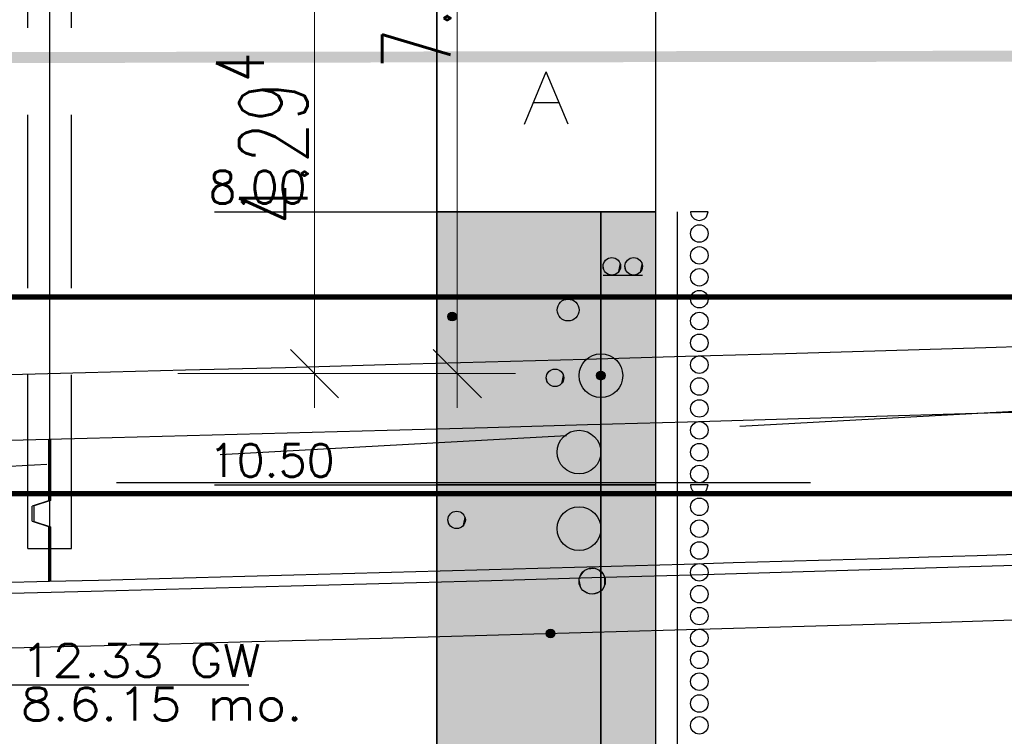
# Model space of a CAD drawing. Header units: metres. Extents: x 3458045 to 3462392, y 5482308 to 5484762.
# Tile 280 of 458: x 3460180 to 3460189, y 5483998 to 5484004. Entities that reach past the tile are written whole.
import ezdxf
from ezdxf.enums import TextEntityAlignment as Align

# ---------------------------------------------------------------- set-up
doc = ezdxf.new("R2010")
doc.units = ezdxf.units.M
doc.header["$PDMODE"] = 3
doc.header["$PDSIZE"] = 0.1
for name, pattern in [('AUSGEZOGEN', [2, 1, 1]), ('VERDECKT', [9.525, 6.35, -3.175]), ('VERDECKT2', [4.7625, 3.175, -1.5875])]:
    doc.linetypes.add(name, pattern=pattern)
doc.layers.get('0').update_dxf_attribs({"linetype": 'CONTINUOUS'})
doc.layers.get('DEFPOINTS').update_dxf_attribs({"linetype": 'CONTINUOUS'})
for name, color, linetype in [('BAUER_BK 2014', 1, 'CONTINUOUS'), ('SP_BAUGRUBE-UWB-Sohle', 1, 'AUSGEZOGEN'), ('SP_FUGENBÄNDER', 2, 'AUSGEZOGEN'), ('SP_GELÄNDE-BESTAND', 251, 'CONTINUOUS'), ('SP_GRADIENTE', 3, 'CONTINUOUS'), ('SP_HW10', 170, 'VERDECKT'), ('SP_HW100', 170, 'VERDECKT'), ('SP_Tangentenband', 1, 'CONTINUOUS'), ('SP_Trogwand_L7+8', 2, 'CONTINUOUS'), ('SP_Tunnelsohle_L7+8-Schnitt', 2, 'CONTINUOUS'), ('SP_Tunnelsohle_Sauberkeitsschicht', 1, 'CONTINUOUS'), ('SP_VERM', 1, 'CONTINUOUS')]:
    doc.layers.add(name, color=color, linetype=linetype)
doc.layers.add('SP_Höhenplan-Beschriftung-Linien', color=2, linetype='CONTINUOUS', lineweight=25)
doc.styles.add('ROMANS', font='ROMANS')
doc.styles.add('SP_F', font='romans.shx', dxfattribs={"width": 0.7, "bigfont": 'sp_f.shx'})
doc.dimstyles.new('SOFI25$0', dxfattribs={"dimtxt": 2.5, "dimasz": 0.25, "dimexe": 0.9, "dimexo": 0.625, "dimgap": 0.675, "dimtad": 1, "dimdec": 3, "dimrnd": 0.001, "dimzin": 1, "dimdsep": 46, "dimtxsty": 'SP_F', "dimblk1": 'SOF_BEMSTR1', "dimblk2": 'SOF_BEMSTR2', "dimsah": 1, "dimcen": 2.5, "dimse1": 1, "dimse2": 1, "dimclrd": 1, "dimclre": 1, "dimclrt": 1, "dimaunit": 2, "dimadec": 3, "dimazin": 0, "dimtfac": 1, "dimtdec": 3, "dimtmove": 0, "dimatfit": 3, "dimfxl": 1, "dimtolj": 1, "dimtzin": 0, "dimlwd": 0, "dimlwe": 0, "dimarcsym": 0})

# ---------------------------------------------------------------- blocks, each defined once
blk = doc.blocks.new('SOF_BEMSTR1')
at = {"color": 0, "linetype": 'ByBlock', "lineweight": -2}
for p, q in [((0, 20), (0, -8.5)), ((3.535, 3.535), (-3.535, -3.535)), ((-5, 0), (5, 0))]:
    blk.add_line(p, q, dxfattribs=at)
blk = doc.blocks.new('SOF_BEMSTR2')
at = {"color": 0, "linetype": 'ByBlock', "lineweight": -2}
for p, q in [((0, -20), (0, 8.5)), ((3.535, 3.535), (-3.535, -3.535)), ((-5, 0), (5, 0))]:
    blk.add_line(p, q, dxfattribs=at)
blk = doc.blocks.new('*D163')
at = {"layer": 'DEFPOINTS', "color": 0, "linetype": 'AUSGEZOGEN', "transparency": 16777216}
for p in [(3460182.4038, 5484005.38), (3460182.4038, 5484001.0864), (3460182.9813, 5484001.0864)]:
    blk.add_point(p, dxfattribs=at)
at = {"layer": 'SP_VERM', "color": 1, "linetype": 'AUSGEZOGEN', "lineweight": 0, "transparency": 16777216}
blk.add_line((3460182.9813, 5484005.3175), (3460182.9813, 5484001.1489), dxfattribs=at)
at = {"layer": 'SP_VERM', "color": 1, "linetype": 'AUSGEZOGEN', "lineweight": 0, "transparency": 16777216, "xscale": 0.0625, "yscale": 0.0625, "zscale": 0.0625}
for name, p, rotation in [('SOF_BEMSTR1', (3460182.9813, 5484005.38), 90), ('SOF_BEMSTR2', (3460182.9813, 5484001.0864), 270)]:
    blk.add_blockref(name, p, dxfattribs=dict(at, rotation=rotation))
at = {"layer": 'SP_VERM', "color": 1, "linetype": 'AUSGEZOGEN', "transparency": 16777216, "insert": (3460182.5, 5484003.2332), "char_height": 0.625, "attachment_point": 5, "rotation": 90, "style": 'SP_F'}
blk.add_mtext('\\A1;\\A1;4.29{\\H.7x;\\S4^ ;}', dxfattribs=at)
blk = doc.blocks.new('*D165')
at = {"layer": 'DEFPOINTS', "color": 0, "linetype": 'AUSGEZOGEN', "transparency": 16777216}
for p in [(3460183.3538, 5484008.2279), (3460184.2875, 5484008.2279), (3460183.3538, 5484001.0864)]:
    blk.add_point(p, dxfattribs=at)
at = {"layer": 'SP_VERM', "color": 1, "linetype": 'AUSGEZOGEN', "lineweight": 0, "transparency": 16777216}
blk.add_line((3460184.2875, 5484001.1489), (3460184.2875, 5484008.1654), dxfattribs=at)
at = {"layer": 'SP_VERM', "color": 1, "linetype": 'AUSGEZOGEN', "lineweight": 0, "transparency": 16777216, "xscale": 0.0625, "yscale": 0.0625, "zscale": 0.0625}
for name, p, rotation in [('SOF_BEMSTR1', (3460184.2875, 5484008.2279), 90), ('SOF_BEMSTR2', (3460184.2875, 5484001.0864), 270)]:
    blk.add_blockref(name, p, dxfattribs=dict(at, rotation=rotation))
at = {"layer": 'SP_VERM', "color": 1, "linetype": 'AUSGEZOGEN', "transparency": 16777216, "insert": (3460183.8062, 5484004.6571), "char_height": 0.625, "attachment_point": 5, "rotation": 90, "style": 'SP_F'}
blk.add_mtext('\\A1;\\A1;7.14{\\H.7x;\\S2^ ;}', dxfattribs=at)

msp = doc.modelspace()

# ---------------------------------------------------------------- linework, layer by layer
at = {"layer": 'BAUER_BK 2014', "color": 7, "linetype": 'Continuous'}
for points in [[(3460184.1012, 5484010.5671), (3460184.1012, 5483979.5671)], [(3460186.1012, 5484010.5671), (3460186.1012, 5483979.5671)], [(3460184.1012, 5484002.5671), (3460184.1012, 5484004.5671), (3460186.1012, 5484004.5671), (3460186.1012, 5484002.5671), (3460184.1012, 5484002.5671)], [(3460184.1012, 5484002.5671), (3460184.1012, 5484004.5671), (3460186.1012, 5484004.5671), (3460186.1012, 5484002.5671), (3460184.1012, 5484002.5671)], [(3460184.9012, 5484003.3671), (3460185.1012, 5484003.8471)], [(3460185.3012, 5484003.3671), (3460185.1012, 5484003.8471)], [(3460184.9812, 5484003.5671), (3460185.2212, 5484003.5671)], [(3460182.0668, 5484002.5671), (3460183.1012, 5484002.5671), (3460183.7012, 5484002.5671), (3460184.1012, 5484002.5671)], [(3460184.1012, 5484000.0671), (3460184.1012, 5484002.5671), (3460186.1012, 5484002.5671), (3460186.1012, 5484000.0671), (3460184.1012, 5484000.0671)], [(3460186.1012, 5484002.5671), (3460184.1012, 5484002.5671)], [(3460186.3012, 5484002.4671), (3460186.3012, 5484002.5671)], [(3460186.5812, 5484002.5671), (3460186.5812, 5484002.5671), (3460186.4212, 5484002.5671), (3460186.4212, 5484002.5671), (3460186.425, 5484002.5423), (3460186.4364, 5484002.5201), (3460186.4542, 5484002.5023), (3460186.4764, 5484002.4911), (3460186.5012, 5484002.4871), (3460186.526, 5484002.4911), (3460186.5482, 5484002.5023), (3460186.566, 5484002.5201), (3460186.5812, 5484002.5671)], [(3460186.3012, 5484002.0671), (3460186.3012, 5484002.4671)], [(3460186.3012, 5484001.6671), (3460186.3012, 5484002.0671)], [(3460185.6212, 5484001.9871), (3460185.9812, 5484001.9871)], [(3460186.3012, 5484001.2671), (3460186.3012, 5484001.6671)], [(3460186.3012, 5484000.8671), (3460186.3012, 5484001.2671)], [(3460186.3012, 5484000.4671), (3460186.3012, 5484000.8671)], [(3460186.3012, 5484000.0671), (3460186.3012, 5484000.4671)], [(3460182.0668, 5484000.0671), (3460183.1012, 5484000.0671), (3460183.7012, 5484000.0671), (3460184.1012, 5484000.0671)], [(3460184.1012, 5483991.9671), (3460184.1012, 5484000.0671), (3460186.1012, 5484000.0671), (3460186.1012, 5483991.9671), (3460184.1012, 5483991.9671)], [(3460186.1012, 5484000.0671), (3460184.1012, 5484000.0671)], [(3460186.3012, 5483999.9671), (3460186.3012, 5484000.0671)], [(3460186.5812, 5484000.0671), (3460186.5812, 5484000.0671), (3460186.4212, 5484000.0671), (3460186.4212, 5484000.0671), (3460186.425, 5484000.0423), (3460186.4364, 5484000.0201), (3460186.4542, 5484000.0023), (3460186.4764, 5483999.9911), (3460186.5012, 5483999.9871), (3460186.526, 5483999.9911), (3460186.5482, 5484000.0023), (3460186.566, 5484000.0201), (3460186.5812, 5484000.0671)], [(3460186.3012, 5483999.5671), (3460186.3012, 5483999.9671)], [(3460186.3012, 5483999.1671), (3460186.3012, 5483999.5671)], [(3460186.3012, 5483998.7671), (3460186.3012, 5483999.1671)], [(3460186.3012, 5483998.3671), (3460186.3012, 5483998.7671)], [(3460186.3012, 5483997.9671), (3460186.3012, 5483998.3671)], [(3460186.3012, 5483997.5671), (3460186.3012, 5483997.9671)]]:
    msp.add_lwpolyline(points, dxfattribs=at)
at = {"layer": 'BAUER_BK 2014', "color": 30, "linetype": 'Continuous'}
for points in [[(3460184.1012, 5484000.0671), (3460184.1012, 5484002.5671), (3460185.6012, 5484002.5671), (3460185.6012, 5484000.0671), (3460184.1012, 5484000.0671)], [(3460184.1012, 5483991.9671), (3460184.1012, 5484000.0671), (3460185.6012, 5484000.0671), (3460185.6012, 5483991.9671), (3460184.1012, 5483991.9671)]]:
    msp.add_lwpolyline(points, dxfattribs=at)
at = {"layer": 'BAUER_BK 2014', "color": 50, "linetype": 'Continuous'}
for points in [[(3460185.6012, 5484000.0671), (3460185.6012, 5484002.5671), (3460186.1012, 5484002.5671), (3460186.1012, 5484000.0671), (3460185.6012, 5484000.0671)], [(3460185.6012, 5483991.9671), (3460185.6012, 5484000.0671), (3460186.1012, 5484000.0671), (3460186.1012, 5483991.9671), (3460185.6012, 5483991.9671)]]:
    msp.add_lwpolyline(points, dxfattribs=at)
at = {"layer": 'BAUER_BK 2014', "color": 1, "linetype": 'Continuous'}
msp.add_lwpolyline([(3460179.3794, 5483998.2371), (3460182.3794, 5483998.2371)], dxfattribs=at)
at = {"layer": 'BAUER_BK 2014', "color": 7, "linetype": 'Continuous'}
for centre, radius in [((3460186.5012, 5484002.3671), 0.08), ((3460186.5012, 5484002.1671), 0.08), ((3460185.7012, 5484002.0671), 0.08), ((3460185.9012, 5484002.0671), 0.08), ((3460186.5012, 5484001.9671), 0.08), ((3460186.5012, 5484001.7671), 0.08), ((3460185.3012, 5484001.6671), 0.1), ((3460184.2412, 5484001.6071), 0.04), ((3460186.5012, 5484001.5671), 0.08), ((3460186.5012, 5484001.3671), 0.08), ((3460185.6012, 5484001.0671), 0.2), ((3460186.5012, 5484001.1671), 0.08), ((3460185.1812, 5484001.0471), 0.08), ((3460185.6012, 5484001.0671), 0.04), ((3460186.5012, 5484000.9671), 0.08), ((3460186.5012, 5484000.7671), 0.08), ((3460186.5012, 5484000.5671), 0.08), ((3460185.4012, 5484000.3671), 0.2), ((3460186.5012, 5484000.3671), 0.08), ((3460186.5012, 5484000.1671), 0.08), ((3460186.5012, 5483999.8671), 0.08), ((3460185.4012, 5483999.6671), 0.2), ((3460184.2812, 5483999.7471), 0.08), ((3460186.5012, 5483999.6671), 0.08), ((3460186.5012, 5483999.4671), 0.08), ((3460185.5212, 5483999.1871), 0.12), ((3460186.5012, 5483999.2671), 0.08), ((3460186.5012, 5483999.0671), 0.08), ((3460186.5012, 5483998.8671), 0.08), ((3460185.1412, 5483998.7071), 0.04), ((3460186.5012, 5483998.6671), 0.08), ((3460186.5012, 5483998.4671), 0.08), ((3460186.5012, 5483998.2671), 0.08), ((3460186.5012, 5483998.0671), 0.08), ((3460186.5012, 5483997.8671), 0.08)]:
    msp.add_circle(centre, radius, dxfattribs=at)
at = {"layer": 'BAUER_BK 2014', "color": 30, "linetype": 'Continuous'}
for points in [[(3460184.1012, 5484000.0671), (3460184.1012, 5484002.5671), (3460185.6012, 5484000.0671), (3460185.6012, 5484002.5671)], [(3460184.1012, 5483991.9671), (3460184.1012, 5484000.0671), (3460185.6012, 5483991.9671), (3460185.6012, 5484000.0671)]]:
    msp.add_solid(points, dxfattribs=at)
at = {"layer": 'BAUER_BK 2014', "color": 50, "linetype": 'Continuous'}
for points in [[(3460185.6012, 5484000.0671), (3460185.6012, 5484002.5671), (3460186.1012, 5484000.0671), (3460186.1012, 5484002.5671)], [(3460185.6012, 5483991.9671), (3460185.6012, 5484000.0671), (3460186.1012, 5483991.9671), (3460186.1012, 5484000.0671)]]:
    msp.add_solid(points, dxfattribs=at)
at = {"layer": 'BAUER_BK 2014', "color": 7, "linetype": 'Continuous'}
for points in [[(3460185.6612, 5484002.1363), (3460185.6364, 5484002.1141), (3460185.623, 5484002.0837)], [(3460185.6612, 5484002.1363), (3460185.623, 5484002.0837), (3460185.6364, 5484002.0201)], [(3460185.6364, 5484002.1141), (3460185.628, 5484002.0997), (3460185.623, 5484002.0837)], [(3460185.6612, 5484002.1363), (3460185.6476, 5484002.1265), (3460185.6364, 5484002.1141)], [(3460185.6612, 5484002.1363), (3460185.6364, 5484002.0201), (3460185.7548, 5484002.0077)], [(3460185.6928, 5484002.1467), (3460185.6764, 5484002.1431), (3460185.6612, 5484002.1363)], [(3460185.726, 5484002.1431), (3460185.6928, 5484002.1467), (3460185.6612, 5484002.1363)], [(3460185.7742, 5484002.0997), (3460185.726, 5484002.1431), (3460185.6612, 5484002.1363)], [(3460185.7548, 5484002.0077), (3460185.7742, 5484002.0997), (3460185.6612, 5484002.1363)], [(3460185.726, 5484002.1431), (3460185.7096, 5484002.1467), (3460185.6928, 5484002.1467)], [(3460185.7548, 5484002.1265), (3460185.7412, 5484002.1363), (3460185.726, 5484002.1431)], [(3460185.7742, 5484002.0997), (3460185.7548, 5484002.1265), (3460185.726, 5484002.1431)], [(3460185.7742, 5484002.0997), (3460185.766, 5484002.1141), (3460185.7548, 5484002.1265)], [(3460185.7548, 5484002.0077), (3460185.7742, 5484002.0345), (3460185.7742, 5484002.0997)], [(3460185.7812, 5484002.0671), (3460185.7794, 5484002.0837), (3460185.7742, 5484002.0997)], [(3460185.7742, 5484002.0345), (3460185.7812, 5484002.0671), (3460185.7742, 5484002.0997)], [(3460185.8612, 5484002.1363), (3460185.8364, 5484002.1141), (3460185.823, 5484002.0837)], [(3460185.8612, 5484002.1363), (3460185.823, 5484002.0837), (3460185.8364, 5484002.0201)], [(3460185.8364, 5484002.1141), (3460185.828, 5484002.0997), (3460185.823, 5484002.0837)], [(3460185.8612, 5484002.1363), (3460185.8476, 5484002.1265), (3460185.8364, 5484002.1141)], [(3460185.8612, 5484002.1363), (3460185.8364, 5484002.0201), (3460185.9548, 5484002.0077)], [(3460185.8928, 5484002.1467), (3460185.8764, 5484002.1431), (3460185.8612, 5484002.1363)], [(3460185.926, 5484002.1431), (3460185.8928, 5484002.1467), (3460185.8612, 5484002.1363)], [(3460185.9742, 5484002.0997), (3460185.926, 5484002.1431), (3460185.8612, 5484002.1363)], [(3460185.9548, 5484002.0077), (3460185.9742, 5484002.0997), (3460185.8612, 5484002.1363)], [(3460185.926, 5484002.1431), (3460185.9096, 5484002.1467), (3460185.8928, 5484002.1467)], [(3460185.9548, 5484002.1265), (3460185.9412, 5484002.1363), (3460185.926, 5484002.1431)], [(3460185.9742, 5484002.0997), (3460185.9548, 5484002.1265), (3460185.926, 5484002.1431)], [(3460185.9742, 5484002.0997), (3460185.966, 5484002.1141), (3460185.9548, 5484002.1265)], [(3460185.9548, 5484002.0077), (3460185.9742, 5484002.0345), (3460185.9742, 5484002.0997)], [(3460185.9812, 5484002.0671), (3460185.9794, 5484002.0837), (3460185.9742, 5484002.0997)], [(3460185.9742, 5484002.0345), (3460185.9812, 5484002.0671), (3460185.9742, 5484002.0997)], [(3460185.623, 5484002.0837), (3460185.6212, 5484002.0671), (3460185.623, 5484002.0505)], [(3460185.623, 5484002.0837), (3460185.623, 5484002.0505), (3460185.6364, 5484002.0201)], [(3460185.623, 5484002.0505), (3460185.628, 5484002.0345), (3460185.6364, 5484002.0201)], [(3460185.6364, 5484002.0201), (3460185.6476, 5484002.0077), (3460185.6612, 5484001.9979)], [(3460185.6364, 5484002.0201), (3460185.6612, 5484001.9979), (3460185.6928, 5484001.9875)], [(3460185.6364, 5484002.0201), (3460185.6928, 5484001.9875), (3460185.7548, 5484002.0077)], [(3460185.7548, 5484002.0077), (3460185.766, 5484002.0201), (3460185.7742, 5484002.0345)], [(3460185.823, 5484002.0837), (3460185.8212, 5484002.0671), (3460185.823, 5484002.0505)], [(3460185.823, 5484002.0837), (3460185.823, 5484002.0505), (3460185.8364, 5484002.0201)], [(3460185.823, 5484002.0505), (3460185.828, 5484002.0345), (3460185.8364, 5484002.0201)], [(3460185.8364, 5484002.0201), (3460185.8476, 5484002.0077), (3460185.8612, 5484001.9979)], [(3460185.8364, 5484002.0201), (3460185.8612, 5484001.9979), (3460185.8928, 5484001.9875)], [(3460185.8364, 5484002.0201), (3460185.8928, 5484001.9875), (3460185.9548, 5484002.0077)], [(3460185.9548, 5484002.0077), (3460185.966, 5484002.0201), (3460185.9742, 5484002.0345)], [(3460185.6612, 5484001.9979), (3460185.6764, 5484001.9911), (3460185.6928, 5484001.9875)], [(3460185.6928, 5484001.9875), (3460185.726, 5484001.9911), (3460185.7548, 5484002.0077)], [(3460185.6928, 5484001.9875), (3460185.7096, 5484001.9875), (3460185.726, 5484001.9911)], [(3460185.726, 5484001.9911), (3460185.7412, 5484001.9979), (3460185.7548, 5484002.0077)], [(3460185.8612, 5484001.9979), (3460185.8764, 5484001.9911), (3460185.8928, 5484001.9875)], [(3460185.8928, 5484001.9875), (3460185.926, 5484001.9911), (3460185.9548, 5484002.0077)], [(3460185.8928, 5484001.9875), (3460185.9096, 5484001.9875), (3460185.926, 5484001.9911)], [(3460185.926, 5484001.9911), (3460185.9412, 5484001.9979), (3460185.9548, 5484002.0077)], [(3460184.202, 5484001.6155), (3460184.2012, 5484001.6071), (3460184.202, 5484001.5987)], [(3460184.2212, 5484001.6417), (3460184.2088, 5484001.6307), (3460184.202, 5484001.6155)], [(3460184.2212, 5484001.6417), (3460184.202, 5484001.6155), (3460184.2088, 5484001.5835)], [(3460184.2088, 5484001.6307), (3460184.2046, 5484001.6233), (3460184.202, 5484001.6155)], [(3460184.202, 5484001.6155), (3460184.202, 5484001.5987), (3460184.2088, 5484001.5835)], [(3460184.202, 5484001.5987), (3460184.2046, 5484001.5909), (3460184.2088, 5484001.5835)], [(3460184.2212, 5484001.6417), (3460184.2144, 5484001.6369), (3460184.2088, 5484001.6307)], [(3460184.2212, 5484001.6417), (3460184.2088, 5484001.5835), (3460184.268, 5484001.5773)], [(3460184.2088, 5484001.5835), (3460184.2144, 5484001.5773), (3460184.2212, 5484001.5725)], [(3460184.2088, 5484001.5835), (3460184.2212, 5484001.5725), (3460184.237, 5484001.5673)], [(3460184.2088, 5484001.5835), (3460184.237, 5484001.5673), (3460184.268, 5484001.5773)], [(3460184.237, 5484001.6469), (3460184.2288, 5484001.6451), (3460184.2212, 5484001.6417)], [(3460184.2536, 5484001.6451), (3460184.237, 5484001.6469), (3460184.2212, 5484001.6417)], [(3460184.2778, 5484001.6233), (3460184.2536, 5484001.6451), (3460184.2212, 5484001.6417)], [(3460184.268, 5484001.5773), (3460184.2778, 5484001.6233), (3460184.2212, 5484001.6417)], [(3460184.2212, 5484001.5725), (3460184.2288, 5484001.5691), (3460184.237, 5484001.5673)], [(3460184.2536, 5484001.6451), (3460184.2454, 5484001.6469), (3460184.237, 5484001.6469)], [(3460184.237, 5484001.5673), (3460184.2536, 5484001.5691), (3460184.268, 5484001.5773)], [(3460184.237, 5484001.5673), (3460184.2454, 5484001.5673), (3460184.2536, 5484001.5691)], [(3460184.268, 5484001.6369), (3460184.2612, 5484001.6417), (3460184.2536, 5484001.6451)], [(3460184.2778, 5484001.6233), (3460184.268, 5484001.6369), (3460184.2536, 5484001.6451)], [(3460184.2536, 5484001.5691), (3460184.2612, 5484001.5725), (3460184.268, 5484001.5773)], [(3460184.2778, 5484001.6233), (3460184.2736, 5484001.6307), (3460184.268, 5484001.6369)], [(3460184.268, 5484001.5773), (3460184.2778, 5484001.5909), (3460184.2778, 5484001.6233)], [(3460184.268, 5484001.5773), (3460184.2736, 5484001.5835), (3460184.2778, 5484001.5909)], [(3460184.2812, 5484001.6071), (3460184.2804, 5484001.6155), (3460184.2778, 5484001.6233)], [(3460184.2778, 5484001.5909), (3460184.2812, 5484001.6071), (3460184.2778, 5484001.6233)], [(3460185.1412, 5484001.1163), (3460185.1164, 5484001.0941), (3460185.103, 5484001.0637)], [(3460185.1412, 5484001.1163), (3460185.103, 5484001.0637), (3460185.1164, 5484001.0001)], [(3460185.1412, 5484001.1163), (3460185.1276, 5484001.1065), (3460185.1164, 5484001.0941)], [(3460185.1412, 5484001.1163), (3460185.1164, 5484001.0001), (3460185.2348, 5484000.9877)], [(3460185.1728, 5484001.1267), (3460185.1564, 5484001.1231), (3460185.1412, 5484001.1163)], [(3460185.206, 5484001.1231), (3460185.1728, 5484001.1267), (3460185.1412, 5484001.1163)], [(3460185.2542, 5484001.0797), (3460185.206, 5484001.1231), (3460185.1412, 5484001.1163)], [(3460185.2348, 5484000.9877), (3460185.2542, 5484001.0797), (3460185.1412, 5484001.1163)], [(3460185.206, 5484001.1231), (3460185.1896, 5484001.1267), (3460185.1728, 5484001.1267)], [(3460185.2348, 5484001.1065), (3460185.2212, 5484001.1163), (3460185.206, 5484001.1231)], [(3460185.2542, 5484001.0797), (3460185.2348, 5484001.1065), (3460185.206, 5484001.1231)], [(3460185.103, 5484001.0637), (3460185.1012, 5484001.0471), (3460185.103, 5484001.0305)], [(3460185.1164, 5484001.0941), (3460185.108, 5484001.0797), (3460185.103, 5484001.0637)], [(3460185.103, 5484001.0637), (3460185.103, 5484001.0305), (3460185.1164, 5484001.0001)], [(3460185.103, 5484001.0305), (3460185.108, 5484001.0145), (3460185.1164, 5484001.0001)], [(3460185.2542, 5484001.0797), (3460185.246, 5484001.0941), (3460185.2348, 5484001.1065)], [(3460185.2348, 5484000.9877), (3460185.2542, 5484001.0145), (3460185.2542, 5484001.0797)], [(3460185.2612, 5484001.0471), (3460185.2594, 5484001.0637), (3460185.2542, 5484001.0797)], [(3460185.2542, 5484001.0145), (3460185.2612, 5484001.0471), (3460185.2542, 5484001.0797)], [(3460185.562, 5484001.0755), (3460185.5612, 5484001.0671), (3460185.562, 5484001.0587)], [(3460185.5812, 5484001.1017), (3460185.5688, 5484001.0907), (3460185.562, 5484001.0755)], [(3460185.5812, 5484001.1017), (3460185.562, 5484001.0755), (3460185.5688, 5484001.0435)], [(3460185.5688, 5484001.0907), (3460185.5646, 5484001.0833), (3460185.562, 5484001.0755)], [(3460185.562, 5484001.0755), (3460185.562, 5484001.0587), (3460185.5688, 5484001.0435)], [(3460185.562, 5484001.0587), (3460185.5646, 5484001.0509), (3460185.5688, 5484001.0435)], [(3460185.5812, 5484001.1017), (3460185.5744, 5484001.0969), (3460185.5688, 5484001.0907)], [(3460185.5812, 5484001.1017), (3460185.5688, 5484001.0435), (3460185.628, 5484001.0373)], [(3460185.5688, 5484001.0435), (3460185.5744, 5484001.0373), (3460185.5812, 5484001.0325)], [(3460185.5688, 5484001.0435), (3460185.5812, 5484001.0325), (3460185.597, 5484001.0273)], [(3460185.5688, 5484001.0435), (3460185.597, 5484001.0273), (3460185.628, 5484001.0373)], [(3460185.597, 5484001.1069), (3460185.5888, 5484001.1051), (3460185.5812, 5484001.1017)], [(3460185.6136, 5484001.1051), (3460185.597, 5484001.1069), (3460185.5812, 5484001.1017)], [(3460185.6378, 5484001.0833), (3460185.6136, 5484001.1051), (3460185.5812, 5484001.1017)], [(3460185.628, 5484001.0373), (3460185.6378, 5484001.0833), (3460185.5812, 5484001.1017)], [(3460185.5812, 5484001.0325), (3460185.5888, 5484001.0291), (3460185.597, 5484001.0273)], [(3460185.6136, 5484001.1051), (3460185.6054, 5484001.1069), (3460185.597, 5484001.1069)], [(3460185.597, 5484001.0273), (3460185.6136, 5484001.0291), (3460185.628, 5484001.0373)], [(3460185.597, 5484001.0273), (3460185.6054, 5484001.0273), (3460185.6136, 5484001.0291)], [(3460185.628, 5484001.0969), (3460185.6212, 5484001.1017), (3460185.6136, 5484001.1051)], [(3460185.6378, 5484001.0833), (3460185.628, 5484001.0969), (3460185.6136, 5484001.1051)], [(3460185.6136, 5484001.0291), (3460185.6212, 5484001.0325), (3460185.628, 5484001.0373)], [(3460185.6378, 5484001.0833), (3460185.6336, 5484001.0907), (3460185.628, 5484001.0969)], [(3460185.628, 5484001.0373), (3460185.6378, 5484001.0509), (3460185.6378, 5484001.0833)], [(3460185.628, 5484001.0373), (3460185.6336, 5484001.0435), (3460185.6378, 5484001.0509)], [(3460185.6412, 5484001.0671), (3460185.6404, 5484001.0755), (3460185.6378, 5484001.0833)], [(3460185.6378, 5484001.0509), (3460185.6412, 5484001.0671), (3460185.6378, 5484001.0833)], [(3460185.1164, 5484001.0001), (3460185.1276, 5484000.9877), (3460185.1412, 5484000.9779)], [(3460185.1164, 5484001.0001), (3460185.1412, 5484000.9779), (3460185.1728, 5484000.9675)], [(3460185.1164, 5484001.0001), (3460185.1728, 5484000.9675), (3460185.2348, 5484000.9877)], [(3460185.1412, 5484000.9779), (3460185.1564, 5484000.9711), (3460185.1728, 5484000.9675)], [(3460185.1728, 5484000.9675), (3460185.206, 5484000.9711), (3460185.2348, 5484000.9877)], [(3460185.1728, 5484000.9675), (3460185.1896, 5484000.9675), (3460185.206, 5484000.9711)], [(3460185.206, 5484000.9711), (3460185.2212, 5484000.9779), (3460185.2348, 5484000.9877)], [(3460185.2348, 5484000.9877), (3460185.246, 5484001.0001), (3460185.2542, 5484001.0145)], [(3460184.203, 5483999.7637), (3460184.2012, 5483999.7471), (3460184.203, 5483999.7305)], [(3460184.2412, 5483999.8163), (3460184.2164, 5483999.7941), (3460184.203, 5483999.7637)], [(3460184.2412, 5483999.8163), (3460184.203, 5483999.7637), (3460184.2164, 5483999.7001)], [(3460184.2164, 5483999.7941), (3460184.208, 5483999.7797), (3460184.203, 5483999.7637)], [(3460184.203, 5483999.7637), (3460184.203, 5483999.7305), (3460184.2164, 5483999.7001)], [(3460184.2412, 5483999.8163), (3460184.2276, 5483999.8065), (3460184.2164, 5483999.7941)], [(3460184.2412, 5483999.8163), (3460184.2164, 5483999.7001), (3460184.3348, 5483999.6877)], [(3460184.2728, 5483999.8267), (3460184.2564, 5483999.8231), (3460184.2412, 5483999.8163)], [(3460184.306, 5483999.8231), (3460184.2728, 5483999.8267), (3460184.2412, 5483999.8163)], [(3460184.3542, 5483999.7797), (3460184.306, 5483999.8231), (3460184.2412, 5483999.8163)], [(3460184.3348, 5483999.6877), (3460184.3542, 5483999.7797), (3460184.2412, 5483999.8163)], [(3460184.306, 5483999.8231), (3460184.2896, 5483999.8267), (3460184.2728, 5483999.8267)], [(3460184.3348, 5483999.8065), (3460184.3212, 5483999.8163), (3460184.306, 5483999.8231)], [(3460184.3542, 5483999.7797), (3460184.3348, 5483999.8065), (3460184.306, 5483999.8231)], [(3460184.3542, 5483999.7797), (3460184.346, 5483999.7941), (3460184.3348, 5483999.8065)], [(3460184.3348, 5483999.6877), (3460184.3542, 5483999.7145), (3460184.3542, 5483999.7797)], [(3460184.3612, 5483999.7471), (3460184.3594, 5483999.7637), (3460184.3542, 5483999.7797)], [(3460184.3542, 5483999.7145), (3460184.3612, 5483999.7471), (3460184.3542, 5483999.7797)], [(3460184.203, 5483999.7305), (3460184.208, 5483999.7145), (3460184.2164, 5483999.7001)], [(3460184.2164, 5483999.7001), (3460184.2276, 5483999.6877), (3460184.2412, 5483999.6779)], [(3460184.2164, 5483999.7001), (3460184.2412, 5483999.6779), (3460184.2728, 5483999.6675)], [(3460184.2164, 5483999.7001), (3460184.2728, 5483999.6675), (3460184.3348, 5483999.6877)], [(3460184.2412, 5483999.6779), (3460184.2564, 5483999.6711), (3460184.2728, 5483999.6675)], [(3460184.2728, 5483999.6675), (3460184.306, 5483999.6711), (3460184.3348, 5483999.6877)], [(3460184.2728, 5483999.6675), (3460184.2896, 5483999.6675), (3460184.306, 5483999.6711)], [(3460184.306, 5483999.6711), (3460184.3212, 5483999.6779), (3460184.3348, 5483999.6877)], [(3460184.3348, 5483999.6877), (3460184.346, 5483999.7001), (3460184.3542, 5483999.7145)], [(3460185.5086, 5483999.3065), (3460185.484, 5483999.3013), (3460185.4612, 5483999.2911)], [(3460185.5582, 5483999.3013), (3460185.5086, 5483999.3065), (3460185.4612, 5483999.2911)], [(3460185.5582, 5483999.3013), (3460185.5338, 5483999.3065), (3460185.5086, 5483999.3065)], [(3460185.4612, 5483999.2911), (3460185.424, 5483999.2577), (3460185.4038, 5483999.2121)], [(3460185.4612, 5483999.2911), (3460185.4038, 5483999.2121), (3460185.424, 5483999.1165)], [(3460185.424, 5483999.2577), (3460185.4116, 5483999.2359), (3460185.4038, 5483999.2121)], [(3460185.4612, 5483999.2911), (3460185.4408, 5483999.2763), (3460185.424, 5483999.2577)], [(3460185.4612, 5483999.2911), (3460185.424, 5483999.1165), (3460185.6014, 5483999.0979)], [(3460185.6308, 5483999.2359), (3460185.5582, 5483999.3013), (3460185.4612, 5483999.2911)], [(3460185.6014, 5483999.0979), (3460185.6308, 5483999.2359), (3460185.4612, 5483999.2911)], [(3460185.6014, 5483999.2763), (3460185.5812, 5483999.2911), (3460185.5582, 5483999.3013)], [(3460185.6308, 5483999.2359), (3460185.6014, 5483999.2763), (3460185.5582, 5483999.3013)], [(3460185.6308, 5483999.2359), (3460185.6182, 5483999.2577), (3460185.6014, 5483999.2763)], [(3460185.6014, 5483999.0979), (3460185.6308, 5483999.1383), (3460185.6308, 5483999.2359)], [(3460185.6412, 5483999.1871), (3460185.6386, 5483999.2121), (3460185.6308, 5483999.2359)], [(3460185.6308, 5483999.1383), (3460185.6412, 5483999.1871), (3460185.6308, 5483999.2359)], [(3460185.4038, 5483999.2121), (3460185.4012, 5483999.1871), (3460185.4038, 5483999.1621)], [(3460185.4038, 5483999.2121), (3460185.4038, 5483999.1621), (3460185.424, 5483999.1165)], [(3460185.4038, 5483999.1621), (3460185.4116, 5483999.1383), (3460185.424, 5483999.1165)], [(3460185.6014, 5483999.0979), (3460185.6182, 5483999.1165), (3460185.6308, 5483999.1383)], [(3460185.424, 5483999.1165), (3460185.4408, 5483999.0979), (3460185.4612, 5483999.0831)], [(3460185.424, 5483999.1165), (3460185.4612, 5483999.0831), (3460185.5086, 5483999.0677)], [(3460185.424, 5483999.1165), (3460185.5086, 5483999.0677), (3460185.6014, 5483999.0979)], [(3460185.4612, 5483999.0831), (3460185.484, 5483999.0729), (3460185.5086, 5483999.0677)], [(3460185.5086, 5483999.0677), (3460185.5582, 5483999.0729), (3460185.6014, 5483999.0979)], [(3460185.5086, 5483999.0677), (3460185.5338, 5483999.0677), (3460185.5582, 5483999.0729)], [(3460185.5582, 5483999.0729), (3460185.5812, 5483999.0831), (3460185.6014, 5483999.0979)], [(3460185.102, 5483998.7155), (3460185.1012, 5483998.7071), (3460185.102, 5483998.6987)], [(3460185.1212, 5483998.7417), (3460185.1088, 5483998.7307), (3460185.102, 5483998.7155)], [(3460185.1212, 5483998.7417), (3460185.102, 5483998.7155), (3460185.1088, 5483998.6835)], [(3460185.1088, 5483998.7307), (3460185.1046, 5483998.7233), (3460185.102, 5483998.7155)], [(3460185.102, 5483998.7155), (3460185.102, 5483998.6987), (3460185.1088, 5483998.6835)], [(3460185.102, 5483998.6987), (3460185.1046, 5483998.6909), (3460185.1088, 5483998.6835)], [(3460185.1212, 5483998.7417), (3460185.1144, 5483998.7369), (3460185.1088, 5483998.7307)], [(3460185.1212, 5483998.7417), (3460185.1088, 5483998.6835), (3460185.168, 5483998.6773)], [(3460185.1088, 5483998.6835), (3460185.1144, 5483998.6773), (3460185.1212, 5483998.6725)], [(3460185.1088, 5483998.6835), (3460185.1212, 5483998.6725), (3460185.137, 5483998.6673)], [(3460185.1088, 5483998.6835), (3460185.137, 5483998.6673), (3460185.168, 5483998.6773)], [(3460185.137, 5483998.7469), (3460185.1288, 5483998.7451), (3460185.1212, 5483998.7417)], [(3460185.1536, 5483998.7451), (3460185.137, 5483998.7469), (3460185.1212, 5483998.7417)], [(3460185.1778, 5483998.7233), (3460185.1536, 5483998.7451), (3460185.1212, 5483998.7417)], [(3460185.168, 5483998.6773), (3460185.1778, 5483998.7233), (3460185.1212, 5483998.7417)], [(3460185.1536, 5483998.7451), (3460185.1454, 5483998.7469), (3460185.137, 5483998.7469)], [(3460185.137, 5483998.6673), (3460185.1536, 5483998.6691), (3460185.168, 5483998.6773)], [(3460185.168, 5483998.7369), (3460185.1612, 5483998.7417), (3460185.1536, 5483998.7451)], [(3460185.1778, 5483998.7233), (3460185.168, 5483998.7369), (3460185.1536, 5483998.7451)], [(3460185.1536, 5483998.6691), (3460185.1612, 5483998.6725), (3460185.168, 5483998.6773)], [(3460185.1778, 5483998.7233), (3460185.1736, 5483998.7307), (3460185.168, 5483998.7369)], [(3460185.168, 5483998.6773), (3460185.1778, 5483998.6909), (3460185.1778, 5483998.7233)], [(3460185.168, 5483998.6773), (3460185.1736, 5483998.6835), (3460185.1778, 5483998.6909)], [(3460185.1812, 5483998.7071), (3460185.1804, 5483998.7155), (3460185.1778, 5483998.7233)], [(3460185.1778, 5483998.6909), (3460185.1812, 5483998.7071), (3460185.1778, 5483998.7233)], [(3460185.1212, 5483998.6725), (3460185.1288, 5483998.6691), (3460185.137, 5483998.6673)], [(3460185.137, 5483998.6673), (3460185.1454, 5483998.6673), (3460185.1536, 5483998.6691)]]:
    msp.add_solid(points, dxfattribs=at)
at = {"layer": 'SP_BAUGRUBE-UWB-Sohle'}
for points in [[(3460024.5744, 5483998.4468), (3460120.4579, 5483997.9661, 0.014054), (3460230.5579, 5484000.5071)], [(3460024.5669, 5483996.9468), (3460120.4503, 5483996.4661, 0.014044), (3460230.5579, 5483999.0051)]]:
    msp.add_lwpolyline(points, format="xyb", dxfattribs=at)
at = {"layer": 'SP_FUGENBÄNDER', "color": 1, "linetype": 'VERDECKT2', "ltscale": 0.5}
for p, q in [((3460180.3579, 5483999.4858), (3460180.3579, 5484007.9779)), ((3460180.7579, 5483999.4858), (3460180.7579, 5484007.9727))]:
    msp.add_line(p, q, dxfattribs=at)
at = {"layer": 'SP_FUGENBÄNDER'}
msp.add_lwpolyline([(3460180.3579, 5483999.4857), (3460180.7579, 5483999.4858)], dxfattribs=at)
at = {"layer": 'SP_GELÄNDE-BESTAND', "const_width": 0.1}
msp.add_lwpolyline([(3460168.0579, 5484003.9574), (3460173.0579, 5484003.978), (3460173.5745, 5484003.98), (3460175.5849, 5484003.9785), (3460176.1075, 5484003.978), (3460178.0579, 5484003.9763), (3460178.8098, 5484003.9756), (3460183.0579, 5484003.9814), (3460188.0579, 5484003.988), (3460193.0579, 5484003.9942), (3460193.9408, 5484003.9953), (3460194.8627, 5484003.9447), (3460195.4106, 5484003.9441), (3460196.2696, 5484003.945), (3460198.0579, 5484003.9532), (3460202.2142, 5484003.9719), (3460203.0579, 5484003.9755), (3460207.7795, 5484003.9959), (3460208.0579, 5484003.9962), (3460209.3035, 5484003.9973), (3460213.0579, 5484004.0102)], dxfattribs=at)
at = {"layer": 'SP_GRADIENTE'}
msp.add_lwpolyline([(3460003.0579, 5484001.0547), (3460120.4704, 5484000.4661, 0.014971), (3460237.5964, 5484003.3841), (3460290.2914, 5484006.2738, -0.006233), (3460339.7757, 5484008.3712), (3460355.6575, 5484008.8465, -0.009984), (3460395.4997, 5484009.2435), (3460406.594, 5484009.1325, -0.00508)], format="xyb", dxfattribs=at)
at = {"layer": 'SP_HW10', "lineweight": 30, "const_width": 0.05}
msp.add_lwpolyline([(3459990.95, 5483999.9867), (3460406.594, 5483999.9867)], dxfattribs=at)
at = {"layer": 'SP_HW100', "lineweight": 30, "const_width": 0.05}
msp.add_lwpolyline([(3459990.95, 5484001.7867), (3460406.594, 5484001.7867)], dxfattribs=at)
at = {"layer": 'SP_Höhenplan-Beschriftung-Linien', "color": 251, "linetype": 'VERDECKT'}
msp.add_line((3460406.594, 5484000.0871), (3459994.581, 5484000.0871), dxfattribs=at)
at = {"layer": 'SP_Tangentenband', "color": 7, "linetype": 'VERDECKT2'}
msp.add_lwpolyline([(3460237.5964, 5484003.3841), (3460179.0334, 5484000.1725), (3460120.4704, 5484000.4661)], dxfattribs=at)
at = {"layer": 'SP_Trogwand_L7+8', "color": 2}
msp.add_line((3460180.5579, 5484008.2279), (3460180.5579, 5484000.4862), dxfattribs=at)
at = {"layer": 'SP_Tunnelsohle_L7+8-Schnitt', "color": 1}
for p, q in [((3460180.5479, 5484000.4859), (3460180.5479, 5483999.9224)), ((3460180.5679, 5484000.4864), (3460180.5679, 5483999.9257)), ((3460180.5479, 5483999.9224), (3460180.3979, 5483999.8724)), ((3460180.3979, 5483999.7357), (3460180.3979, 5483999.8724)), ((3460180.5679, 5483999.9257), (3460180.4179, 5483999.8757)), ((3460180.4179, 5483999.7324), (3460180.4179, 5483999.8757)), ((3460180.3979, 5483999.7357), (3460180.5479, 5483999.6857)), ((3460180.4179, 5483999.7324), (3460180.5679, 5483999.6824)), ((3460180.5479, 5483999.6857), (3460180.5479, 5483999.1857)), ((3460180.5679, 5483999.6824), (3460180.5679, 5483999.1857))]:
    msp.add_line(p, q, dxfattribs=at)
at = {"layer": 'SP_Tunnelsohle_L7+8-Schnitt'}
msp.add_line((3460180.5579, 5484000.4862), (3460180.5579, 5483999.1857), dxfattribs=at)
for points in [[(3460022.8279, 5484000.3556), (3460120.4674, 5483999.8661, 0.014971), (3460237.6293, 5484002.785), (3460290.3243, 5484005.6747, -0.00255), (3460310.5579, 5484006.6817)], [(3460180.5579, 5483999.1857, 0.007299), (3460237.7006, 5484001.4869), (3460290.3954, 5484004.3767, -0.002543), (3460310.5579, 5484005.3804)], [(3460024.6769, 5483999.0463), (3460120.4609, 5483998.5661, 0.007671), (3460180.5579, 5483999.1857)]]:
    msp.add_lwpolyline(points, format="xyb", dxfattribs=at)
at = {"layer": 'SP_Tunnelsohle_Sauberkeitsschicht'}
msp.add_lwpolyline([(3460024.5769, 5483998.9468), (3460120.4604, 5483998.4661, 0.014971), (3460237.7061, 5484001.3871), (3460290.4009, 5484004.2768, -0.002542), (3460310.5579, 5484005.2803)], format="xyb", dxfattribs=at)

# ---------------------------------------------------------------- texts
at = {"layer": 'BAUER_BK 2014', "color": 7, "style": 'ROMANS'}
for s, p in [('8.00', (3460182.0117, 5484002.6419)), ('10.50', (3460182.0117, 5484000.1419))]:
    msp.add_text(s, height=0.29916, dxfattribs=at).set_placement(p)
at = {"layer": 'BAUER_BK 2014', "color": 1, "style": 'ROMANS'}
for s, height, width, p, p2 in [('12.33 GW ', 0.29916, 0.965632, (3460180.2906, 5483998.3119), (3460182.7254, 5483998.3119)), ('8.6.15 mo. ', 0.299156, 0.984232, (3460180.2906, 5483997.9127), (3460183.1088, 5483997.9127))]:
    msp.add_text(s, height=height, dxfattribs=dict(at, width=width)).set_placement(p, p2, align=Align.FIT)

# ---------------------------------------------------------------- dimensions: what is measured, and where the dimension line sits
at = {"layer": 'SP_VERM', "color": 1, "linetype": 'AUSGEZOGEN'}
dim = msp.add_linear_dim(base=(3460184.2875, 5484008.2279), p1=(3460183.3538, 5484001.0864), p2=(3460183.3538, 5484008.2279), angle=90, text='\\A1;7.14{\\H.7x;\\S2^ ;}', dimstyle='SOFI25$0', override={"dimblk1": 'SOF_BEMSTR2', "dimblk2": 'SOF_BEMSTR1'}, dxfattribs=at)
dim.commit()
dim.dimension.update_dxf_attribs({"geometry": '*D165', "text_midpoint": (3460183.8062, 5484004.6571)})
dim = msp.add_linear_dim(base=(3460182.9813, 5484001.0864), p1=(3460182.4038, 5484005.38), p2=(3460182.4038, 5484001.0864), angle=90, text='\\A1;4.29{\\H.7x;\\S4^ ;}', dimstyle='SOFI25$0', dxfattribs=at)
dim.commit()
dim.dimension.update_dxf_attribs({"geometry": '*D163', "text_midpoint": (3460182.5, 5484003.2332)})

doc.saveas('drawing.dxf')
